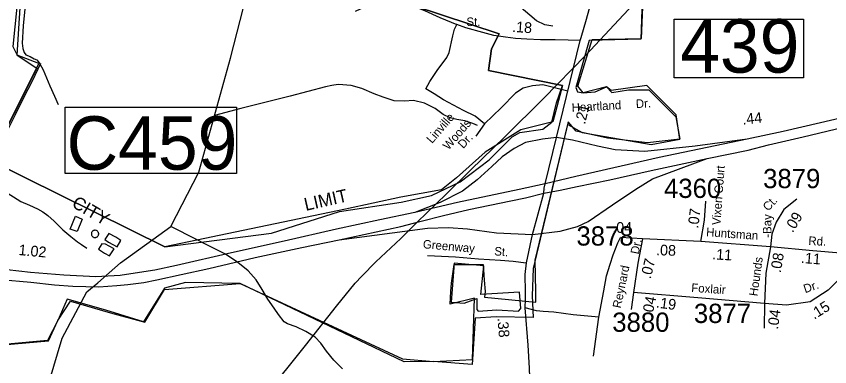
# Model space of a CAD drawing. Extents: x 1551653 to 1702041, y 811336 to 920032.
# Drawn here: x 1681648 to 1687893, y 850358 to 853047 of the extents above; entities that cross this region are included whole.
import ezdxf

# ---------------------------------------------------------------- set-up
doc = ezdxf.new("R2010")
doc.units = 0
for name, color, linetype in [('Old_Level_10', 7, 'Continuous'), ('Old_Level_11', 7, 'Continuous'), ('Old_Level_17', 7, 'Continuous'), ('Old_Level_19', 7, 'Continuous'), ('Old_Level_27', 7, 'Continuous'), ('Old_Level_29', 7, 'Continuous'), ('Old_Level_31', 7, 'Continuous'), ('Old_Level_32', 7, 'Continuous'), ('Old_Level_35', 7, 'Continuous'), ('Old_Level_47', 7, 'Continuous'), ('Old_Level_48', 7, 'Continuous'), ('Old_Level_49', 7, 'Continuous'), ('Old_Level_50', 7, 'Continuous'), ('Old_Level_56', 7, 'Continuous'), ('Old_Level_59', 7, 'Continuous'), ('Old_Level_62', 7, 'Continuous'), ('Old_Level_8', 7, 'Continuous')]:
    doc.layers.add(name, color=color, linetype=linetype)

msp = doc.modelspace()

# ---------------------------------------------------------------- linework, layer by layer
at = {"layer": 'Old_Level_27'}
for points in [[(1688722.996, 852428.652), (1688630.363, 852408.055), (1688569.894, 852397.756), (1688075.341, 852287.687), (1687534.984, 852164.102), (1687258.296, 852103.343)], [(1686952.046, 851955.867), (1687266.964, 852019.484), (1687421.767, 852061.114), (1687689.372, 852122.907), (1687998.147, 852194.998), (1688270.898, 852246.492), (1688611.065, 852321.802), (1688677.966, 852337.25), (1688748.727, 852352.699)], [(1687258.296, 852103.343), (1686582.927, 851963.274), (1685943.11, 851818.379), (1685709.565, 851761.442)], [(1685697.345, 851689.541), (1685823.521, 851713.32), (1685955.251, 851740.519), (1686203.499, 851792.496), (1686520.794, 851863.241), (1686952.046, 851955.867)], [(1685709.565, 851761.442), (1685509.404, 851719.093), (1685034.182, 851617.005), (1684706.708, 851542.74)], [(1684125.988, 851331.647), (1684600.18, 851432.888), (1684746.104, 851472.521), (1684926.787, 851517.604), (1685122.783, 851563.274), (1685444.967, 851630.437), (1685556.925, 851653.692), (1685697.345, 851689.541)], [(1684706.708, 851542.74), (1684438.393, 851484.887), (1684106.803, 851414.691), (1683705.466, 851320.649), (1683301.588, 851231.69), (1682877.389, 851135.108), (1682711.775, 851099.524), (1682528.887, 851071.565), (1682446.588, 851058.857), (1682258.619, 851048.69), (1682013.244, 851061.399), (1681758.726, 851081.733), (1681306.586, 851132.566)], [(1681527.576, 851028.357), (1681761.266, 851008.024), (1681942.121, 850987.691), (1682081.827, 850977.523), (1682282.496, 850972.441), (1682421.187, 850982.607), (1682503.486, 850990.233), (1682627.951, 851005.482), (1682727.016, 851025.816), (1682913.968, 851066.482), (1683126.32, 851112.232), (1683482.812, 851195.094), (1683839.285, 851272.273), (1684125.988, 851331.647)]]:
    msp.add_lwpolyline(points, dxfattribs=at)
at = {"layer": 'Old_Level_29'}
for p, q in [((1685796.195, 852116.379), (1685978.045, 852861.439)), ((1685709.565, 851761.442), (1685796.195, 852116.379)), ((1685612.159, 851372.729), (1685697.345, 851689.541))]:
    msp.add_line(p, q, dxfattribs=at)
for points in [[(1685978.045, 852861.439), (1685983.808, 852885.051), (1686024.468, 853025.632), (1686059, 853145.41), (1686081.997, 853242.366), (1686134.904, 853495.92), (1686187.398, 853710.85), (1686221.638, 853847.926)], [(1685697.345, 851689.541), (1685700.527, 851728.207), (1685709.565, 851761.442)], [(1685665.902, 849718.282), (1685646.928, 849801.001), (1685627.894, 849864.072), (1685611.001, 849952.813), (1685594.658, 850145.887), (1685588.353, 850347.731), (1685577.847, 850524.344), (1685554.777, 850809.688), (1685556.985, 850876.054), (1685556.985, 850933.849), (1685554.53, 851065.5), (1685565.251, 851154.869), (1685612.159, 851372.729)]]:
    msp.add_lwpolyline(points, dxfattribs=at)
at = {"layer": 'Old_Level_31'}
for p, q in [((1685700.527, 851728.207), (1685700.527, 851728.207)), ((1682273.201, 851001.073), (1682273.201, 851001.073))]:
    msp.add_line(p, q, dxfattribs=at)
for points in [[(1686699.408, 853024.457), (1687692.615, 853024.457), (1687692.615, 852575.083), (1686699.408, 852575.083), (1686699.408, 853024.457)], [(1682023.637, 852348.878), (1683339.354, 852348.878), (1683339.354, 851840.228), (1682023.637, 851840.228), (1682023.637, 852348.878)]]:
    msp.add_lwpolyline(points, dxfattribs=at)
at = {"layer": 'Old_Level_32'}
for p, q in [((1686456.338, 851339.244), (1686286.726, 851350.798)), ((1686904.591, 851319.005), (1686456.338, 851339.244)), ((1687437.103, 851278.527), (1686904.591, 851319.005)), ((1686385.561, 850927.713), (1686367.527, 850796.898)), ((1687393.288, 850843.383), (1687389.918, 850654.484))]:
    msp.add_line(p, q, dxfattribs=at)
for points in [[(1681723.537, 853208.094), (1681700.738, 852972.494), (1681694.039, 852840.496), (1681699.236, 852798.393), (1681708.638, 852770.195), (1681722.336, 852751.894), (1681756.037, 852737.196), (1681785.738, 852720.595), (1681805.538, 852712.196), (1681808.754, 852709.296), (1681829.668, 852681.022), (1681856.028, 852636.142), (1681868.465, 852604.566), (1681905.097, 852514.057), (1681942.875, 852432.713), (1681969.205, 852370.847)], [(1685978.045, 852861.439), (1685884.705, 852863.897), (1685785.102, 852866.726), (1685673.03, 852865.995), (1685567.03, 852870.096), (1685481.131, 852875.893), (1685403.231, 852885.496), (1685313.529, 852899.295), (1685229.931, 852922.996), (1685100.531, 852957.596), (1685030.072, 852983.727)], [(1687639.323, 851642.833), (1687541.583, 851565.249), (1687480.917, 851467.426), (1687447.214, 851376.35), (1687437.103, 851278.527)], [(1686904.591, 851319.005), (1686931.827, 851483.796), (1686942.726, 851627.697)], [(1686456.338, 851339.244), (1686419.264, 851153.718), (1686385.561, 850927.713)], [(1687437.103, 851278.527), (1687403.4, 851076.134), (1687393.288, 850843.383)], [(1688060.4, 851201.915), (1687976.141, 851228.901), (1687764.025, 851248.168), (1687437.103, 851278.527)], [(1688060.4, 851201.915), (1687989.836, 851055.895), (1687881.986, 850944.579), (1687743.803, 850856.876), (1687561.805, 850829.89), (1687393.288, 850843.383)], [(1687393.288, 850843.383), (1686880.999, 850887.235), (1686385.561, 850927.713)]]:
    msp.add_lwpolyline(points, dxfattribs=at)
at = {"layer": 'Old_Level_35'}
msp.add_line((1686078.229, 850440.501), (1686120.148, 850739.659), dxfattribs=at)
for points in [[(1684252.633, 853084.895), (1684377.833, 853144.393), (1684440.431, 853169.095), (1684504.63, 853177.795), (1684546.533, 853170.994), (1684586.333, 853162.093), (1684657.93, 853138.694), (1684783.032, 853090.095), (1684900.03, 853037.694), (1685030.072, 852983.727)], [(1685241.383, 852220.5), (1685170.759, 852280.443), (1685082.478, 852323.26), (1684927.989, 852404.612), (1684857.364, 852451.71), (1684791.154, 852490.245), (1684822.052, 852545.907), (1684879.434, 852631.541), (1684954.473, 852730.019), (1684972.128, 852768.554), (1684998.613, 852897.005), (1685011.854, 852948.384), (1685030.072, 852983.727)], [(1681835.036, 852685.595), (1681770.236, 852548.794), (1681703.638, 852422.095), (1681638.937, 852291.396), (1681586.637, 852182.397), (1681538.737, 852085.298), (1681488.537, 851982.296), (1681436.437, 851879.297), (1681425.637, 851837.496), (1681432.737, 851793.297), (1681441.639, 851776.42), (1681683.438, 851626.096), (1681748.937, 851598.796), (1681810.436, 851569.498), (1681851.935, 851546.696), (1681889.435, 851517.897), (1681938.536, 851474.899), (1682005.337, 851409.498), (1682066.338, 851358.199), (1682119.537, 851317.097), (1682149.136, 851296.497), (1682190.537, 851267.698)], [(1685881.414, 852473.118), (1685691.612, 852520.217), (1685611.312, 852513.125), (1685539.688, 852496.454), (1685481.39, 852458.111), (1685369.79, 852344.748), (1685241.383, 852220.5), (1685175.173, 852126.303)], [(1686120.148, 850739.659), (1686158.328, 850941.199), (1686178.629, 851054.798), (1686208.528, 851146.297), (1686229.929, 851215.896), (1686265.929, 851309.197), (1686286.726, 851350.798)], [(1684805.03, 851212.698), (1685018.93, 851202.399), (1685196.729, 851186.799), (1685366.63, 851175.299), (1685462.529, 851167.399), (1685563.605, 851154.363)], [(1686120.148, 850739.659), (1685924.304, 850756.245), (1685775.162, 850777.355), (1685692.566, 850782.256), (1685640.666, 850787.256), (1685554.777, 850809.688)]]:
    msp.add_lwpolyline(points, dxfattribs=at)
at = {"layer": 'Old_Level_47'}
for points in [[(1685796.195, 852116.379), (1685689.076, 852103.377), (1685556.305, 852078.775), (1685469.429, 852032.849), (1685378.944, 851969.468), (1685298.898, 851895.379), (1685186.832, 851791.255), (1685072.765, 851705.151), (1684903.171, 851617.924), (1684706.708, 851542.74)], [(1687258.296, 852103.343), (1686859.593, 852051.293), (1686472.51, 852009.908), (1686244.885, 852021.987), (1686110.379, 852051.32), (1685918.558, 852095.175), (1685796.195, 852116.379)], [(1685612.159, 851372.729), (1685824.031, 851398.419), (1685956.905, 851435.32), (1686039.678, 851473.281), (1686225.916, 851600.967), (1686403.533, 851721.751), (1686531.14, 851799.398), (1686952.046, 851955.867)], [(1684125.988, 851331.647), (1684805.968, 851420.889), (1684967.06, 851426.262), (1685112.044, 851415.516), (1685334.888, 851385.964), (1685612.159, 851372.729)]]:
    msp.add_lwpolyline(points, dxfattribs=at)
at = {"layer": 'Old_Level_48'}
for points in [[(1681464.464, 858270.049), (1681413.943, 858076.236), (1681287.642, 857865.57), (1681085.56, 857659.116), (1681662.336, 857583.276), (1681670.755, 857452.663), (1683182.162, 857237.783), (1683161.112, 856837.517), (1682451.477, 856922.488), (1682311.03, 855875.257), (1682240.298, 854959.24), (1682279.32, 854506.415), (1682354.743, 854292.553), (1682430.165, 854229.652), (1682552.838, 854076.185), (1682719.282, 853827.088), (1682641.114, 853745.122), (1683393.158, 853534.743), (1683429.335, 853599.912), (1683848.989, 853389.922), (1684102.229, 853317.511), (1684695.534, 853129.243), (1685353.956, 852912.011), (1685295.462, 852797.516)], [(1686069.8, 852867.562), (1686447.641, 852876.902), (1686461.634, 853180.437), (1686452.305, 853568.029), (1686461.634, 854114.394), (1686797.492, 854077.036), (1686806.821, 854698.116), (1687117.187, 854676.042), (1687096.669, 854321.832), (1687394.179, 854311.565), (1687419.827, 855071.321), (1686824.807, 855102.122), (1686858.134, 855557.356)], [(1685767.529, 852238.046), (1685521.439, 852175.6), (1685247.861, 852003.261), (1685027.423, 851807.208), (1684912.54, 851715.263), (1684599.146, 851659.601), (1684175.4, 851567.544), (1682788.032, 851278.267), (1681448.535, 851940.431), (1681822.254, 852684.548), (1681655.729, 852747.631), (1681766.238, 854495.947), (1680775.795, 854544.299)], [(1685635.983, 850936.608), (1685631.318, 851174.767), (1685883.372, 852215.588), (1685992.742, 852155.648), (1686521.363, 852064.436), (1686742.707, 852103.527), (1686713.527, 852290.844), (1686489.622, 852514.994), (1686214.405, 852477.635), (1686180.234, 852504.862), (1686000.555, 852460.559), (1685957.847, 852510.324), (1686069.8, 852867.562)], [(1685295.462, 852797.516), (1685272.138, 852631.738), (1685841.23, 852514.994), (1685767.529, 852238.046)], [(1684852.315, 850399.583), (1685150.188, 850412.761), (1685165.363, 850883.471), (1684980.203, 850839.472), (1684983.266, 850936.616), (1684990.463, 850998.609), (1685010.981, 851142.348), (1685232.429, 851143.629), (1685240.017, 851022.156), (1685248.823, 850936.616), (1685241.807, 850890.806), (1685635.779, 850853.103), (1685635.983, 850936.608)], [(1681896.628, 850557.057), (1681966.089, 850713.464), (1682064.49, 850861.181), (1682371.272, 850771.392), (1682634.641, 850698.982), (1682785.138, 850950.971), (1683366.865, 850997.313)], [(1683366.865, 850997.313), (1684614.416, 850418.262), (1684852.315, 850399.583)], [(1681458.404, 849811.336), (1681318.139, 850347.311), (1681547.664, 850525.97), (1681896.628, 850557.057)]]:
    msp.add_lwpolyline(points, dxfattribs=at)
at = {"layer": 'Old_Level_49'}
for points in [[(1685295.462, 852797.516), (1685353.956, 852912.011), (1684695.534, 853129.243), (1684102.229, 853317.511), (1683848.989, 853389.922), (1683402.481, 853606.3), (1683393.158, 853534.743), (1682805.919, 853745.251), (1682730.947, 853844.502), (1682557.288, 854105.904), (1682480.112, 854205.154), (1682367.803, 854339.218), (1682299.446, 854506.841), (1682308.364, 855272.283), (1682323.8, 855894.252), (1682480.135, 856935.372), (1683161.112, 856837.517), (1683199.691, 857239.295), (1681682.575, 857430.526), (1681672.445, 857621.254), (1681157.616, 857696.982), (1681304.132, 857839.477), (1681421.652, 858060.576), (1681486.009, 858263.095)], [(1686857.764, 855545.014), (1686824.807, 855102.122), (1687419.827, 855071.321), (1687394.179, 854311.565), (1687089.619, 854315.564), (1687110.348, 854668.027), (1686807.195, 854678.394), (1686789.198, 854046.87), (1686454.953, 854090.928), (1686452.305, 853568.029), (1686452.405, 853177.772), (1686442.185, 852870.244), (1686045.755, 852859.878)], [(1680729.83, 854567.437), (1681793.905, 854499.789), (1681622.433, 852815.692), (1681655.729, 852747.631), (1681807.294, 852648.829), (1681448.535, 851940.431), (1682788.032, 851278.267), (1683606.751, 851383.548), (1684129.77, 851550.411), (1684604.091, 851621.122), (1684836.602, 851672.53), (1685056.876, 851777.797), (1685279.597, 851946.711), (1685455.945, 852122.217), (1685514.99, 852155.736), (1685690.528, 852179.679), (1685760.743, 852233.948)], [(1686045.755, 852859.878), (1685944.704, 852500.298), (1685957.659, 852466.606), (1686000.555, 852460.559), (1686092.394, 852466.606), (1686180.234, 852504.862), (1686219.355, 852461.423), (1686348.908, 852482.156), (1686504.371, 852482.156), (1686711.655, 852274.825), (1686742.707, 852103.527), (1686494.007, 852075.268), (1686186.515, 852111.58), (1685945.547, 852166.005), (1685885.953, 852235.98), (1685617.147, 851111.908), (1685609.676, 850902.697)], [(1685760.743, 852233.948), (1685794.255, 852382.392), (1685841.23, 852514.994), (1685272.138, 852631.738), (1685295.462, 852797.516)], [(1685183.291, 850880.64), (1685184.867, 850797.101), (1685192.746, 850784.492), (1685336.149, 850793.949), (1685503.19, 850784.492), (1685520.525, 850804.982), (1685511.069, 850929.504), (1685214.808, 850912.165), (1685236.87, 851132.836), (1685009.947, 851153.326), (1684985.609, 850853.818), (1685085.588, 850845.964), (1685183.291, 850880.64)], [(1683366.865, 850997.313), (1682948.577, 851005.163), (1682786.391, 850960.008), (1682625.878, 850702.459), (1682334.948, 850791.096), (1682039.084, 850876.437), (1681966.089, 850713.464), (1681888.205, 850558.365)], [(1684852.315, 850399.583), (1684625.053, 850394.865), (1683366.865, 850997.313)], [(1685609.676, 850902.697), (1685615.077, 850735.628), (1685332.997, 850741.933), (1685172.26, 850730.9), (1685149.197, 850375.915), (1684852.315, 850399.583)], [(1681888.205, 850558.365), (1681580.099, 850530.943), (1681296.799, 850357.267), (1681401.242, 850115.688), (1681486.227, 849806.041)]]:
    msp.add_lwpolyline(points, dxfattribs=at)
at = {"layer": 'Old_Level_50'}
for p, q in [((1685711.68, 851720.688), (1685711.68, 851720.688)), ((1682272.384, 851009.41), (1682272.384, 851009.41))]:
    msp.add_line(p, q, dxfattribs=at)
at = {"layer": 'Old_Level_56'}
msp.add_lwpolyline([(1683558.034, 850135.8), (1683868.434, 850520.501), (1684105.733, 850821.898), (1684249.732, 850998.499), (1684300.231, 851051.897), (1684409.532, 851162.698), (1684599.532, 851342.697), (1684726.93, 851467.399), (1684947.431, 851681.096), (1685137.529, 851869.097), (1685398.431, 852122.197), (1685695.73, 852417.095), (1686021.428, 852747.695), (1686600.427, 853373.494), (1686880.226, 853708.592), (1687090.927, 853956.393), (1687526.826, 854481.69), (1687902.025, 854933.691)], dxfattribs=at)
at = {"layer": 'Old_Level_59'}
msp.add_lwpolyline([(1681642.696, 849867.887), (1681716.739, 849999.792), (1681798.304, 850108.119), (1681901.642, 850241.49), (1681999.458, 850578.205), (1682190.29, 850931.922), (1682273.201, 851001.073), (1682449.387, 851156.665), (1682833.639, 851434.845), (1683049.173, 851851.619), (1683292.16, 852726.473), (1683543.836, 853705.027), (1683645.246, 854252.36)], dxfattribs=at)
at = {"layer": 'Old_Level_62'}
for points in [[(1685766.601, 852972.12), (1685704.573, 852980.732), (1685640.802, 853012.413), (1685507.313, 853125.909), (1685455.64, 853186.04), (1685391.971, 853256.271), (1685316.204, 853321.016), (1685234.593, 853373.56), (1685084.7, 853439.741), (1684924.965, 853516.892), (1684827.257, 853549.239), (1684727.295, 853592.3), (1684651.63, 853648.843), (1684549.822, 853713.281), (1684454.165, 853777.565), (1684336.158, 853808.681), (1684200.311, 853827.085), (1684074.204, 853829.648), (1683904.216, 853818.318), (1683787.848, 853796.89), (1683701.727, 853769.875), (1683629.343, 853744.346), (1683573.364, 853714.254), (1683543.836, 853705.027)], [(1685190.097, 852208.352), (1685154.11, 852224.653), (1685092.185, 852245.62), (1685030.259, 852255.924), (1684980.226, 852267.612), (1684924.555, 852294.166), (1684864.577, 852340.457), (1684780.813, 852379.16), (1684698.69, 852399.665), (1684628.665, 852396.18), (1684548.797, 852398.589), (1684464.828, 852426.579), (1684394.905, 852450.98), (1684301.094, 852493.939), (1684219.176, 852516.084), (1684121.058, 852524.645), (1684087.122, 852517.16), (1684071.025, 852515.059), (1684022.838, 852505.37), (1683750.426, 852434.524), (1683371.695, 852340.56), (1683169.924, 852286.374)], [(1682115.765, 851395.181), (1682061.016, 851412.765), (1682103.667, 851512.83), (1682153.392, 851490.428), (1682115.765, 851395.181)], [(1682255.187, 851405.522), (1682251.906, 851405.573), (1682248.625, 851404.855), (1682245.344, 851404.087), (1682240.833, 851402.497), (1682236.424, 851400.191), (1682232.939, 851396.961), (1682230.58, 851394.603), (1682228.017, 851390.502), (1682226.787, 851387.272), (1682225.659, 851383.94), (1682224.941, 851380.711), (1682224.941, 851375.79), (1682225.454, 851371.689), (1682226.377, 851368.408), (1682227.812, 851365.075), (1682230.17, 851360.872), (1682233.246, 851357.591), (1682235.912, 851355.079), (1682240.013, 851352.516), (1682243.089, 851350.824), (1682247.702, 851349.901), (1682251.086, 851349.03), (1682255.904, 851349.696), (1682259.185, 851349.645), (1682262.261, 851351.183), (1682265.439, 851352.004), (1682269.54, 851355.233), (1682273.129, 851358.411), (1682275.384, 851360.821), (1682278.05, 851364.922), (1682279.28, 851368.151), (1682280.716, 851372.201), (1682280.921, 851375.482), (1682280.818, 851380.403), (1682280.203, 851383.684), (1682279.28, 851387.016), (1682277.947, 851390.348), (1682275.282, 851394.449), (1682272.001, 851397.833), (1682269.54, 851400.344), (1682265.439, 851402.907), (1682260.826, 851404.599), (1682255.187, 851405.522)], [(1682424.067, 851279.158), (1682450.313, 851327.038), (1682413.096, 851352.414), (1682358.45, 851381.377), (1682328.307, 851333.6), (1682356.297, 851313.351), (1682424.067, 851279.158)], [(1684153.661, 850341.097), (1684086.404, 850408.097), (1684029.81, 850477.456), (1683986.852, 850539.792), (1683941.535, 850585.057), (1683870.177, 850627.554), (1683796.973, 850665.13), (1683731.357, 850686.199), (1683705.315, 850702.296), (1683660.306, 850758.993), (1683627.293, 850808.154), (1683578.49, 850876.385), (1683535.532, 850951.127), (1683490.728, 851024.279), (1683427.982, 851092.818), (1683348.934, 851156.845), (1683254.098, 851221.898), (1683136.911, 851280.081), (1682986.3, 851358.668), (1682881.006, 851410.033), (1682833.639, 851434.845)], [(1682399.299, 851263.584), (1682361.774, 851282.398), (1682333.887, 851298.546), (1682305.898, 851300.75), (1682279.651, 851259.381), (1682325.583, 851228.982), (1682363.312, 851208.477), (1682399.299, 851263.584)]]:
    msp.add_lwpolyline(points, dxfattribs=at)

# ---------------------------------------------------------------- texts
at = {"layer": 'Old_Level_10'}
for s, rotation, p in [('Heartland', 3.0149444, (1685913.598, 852314.165)), ('Dr.', 3.0149444, (1686405.925, 852342.346)), ('Linville', 49.0110889, (1684839.896, 852066.393)), ('Woods', 49.0110889, (1684966.207, 852016.189)), ('Dr.', 47.317975, (1685079.5, 852027.095)), ('Greenway', 354.9855972, (1684767.54, 851267.59)), ('St.', 355.2905444, (1685315.863, 851213.483))]:
    msp.add_text(s, height=65.6167, rotation=rotation, dxfattribs=at).set_placement(p)
at = {"layer": 'Old_Level_11'}
for s, height, rotation, p in [('St.', 65.6167, 0.2558806, (1685104.097, 852971.642)), ('Vixen Court', 65.61666, 85.7662028, (1687053.38, 851442.374)), ('Ct.', 65.6167, 46.9858889, (1687419.831, 851547.401)), ('-Bay', 65.6167, 90, (1687445.262, 851347.939)), ('Huntsman', 65.6167, 355.9417444, (1686942.551, 851359.786)), ('Dr.', 65.6167, 78.3840139, (1686426.255, 851217.315)), ('Rd.', 65.6167, 356.7139472, (1687727.533, 851293.23)), ('Hounds', 65.6167, 82.1912111, (1687338.326, 850896.568)), ('Reynard', 65.6167, 78.3840139, (1686288.727, 850803.329)), ('Foxlair', 65.6167, 356.2245333, (1686828.533, 850932.709)), ('Dr.', 65.6167, 19.2809722, (1687704.598, 850922.133))]:
    msp.add_text(s, height=height, rotation=rotation, dxfattribs=at).set_placement(p)
at = {"layer": 'Old_Level_17'}
for s, rotation, p in [('.18', 356.1390139, (1685452.516, 852927.184)), ('.21', 76.2837722, (1686014.126, 852213.462)), ('.44', 5.9907806, (1687225.908, 852215.253)), ('.07', 82.9157806, (1686882.928, 851415.814)), ('.09', 58.1944667, (1687608.429, 851382.11)), ('.04', 0.0772111, (1686223.441, 851385.517)), ('1.02', 354.6526389, (1681663.212, 851215.671)), ('.08', 357.7607806, (1686558.532, 851214.768)), ('.11', 356.7139472, (1686989.107, 851182.169)), ('.08', 80.3800917, (1687516.349, 851075.137)), ('.11', 355.3421917, (1687669.588, 851154.735)), ('.07', 76.2348306, (1686518.163, 851027.805)), ('.04', 77.8836278, (1686529.975, 850740.358)), ('.19', 352.5447694, (1686556.935, 850812.697)), ('.15', 31.8917583, (1687773.226, 850718.177)), ('.04', 82.0510278, (1687494.964, 850641.223)), ('.38', 274.6222972, (1685341.582, 850731.769))]:
    msp.add_text(s, height=82.0208, rotation=rotation, dxfattribs=at).set_placement(p)
at = {"layer": 'Old_Level_19'}
for s, rotation, p in [('LIMIT', 12.7031806, (1683870.293, 851553.472)), ('CITY', 329.5948083, (1682067.561, 851589.269))]:
    msp.add_text(s, height=98.425, rotation=rotation, dxfattribs=at).set_placement(p)
at = {"layer": 'Old_Level_31'}
for s, p in [('439', (1686744.937, 852614.362)), ('C459', (1682034.392, 851869.54))]:
    msp.add_text(s, height=410.1042, dxfattribs=at).set_placement(p)
at = {"layer": 'Old_Level_8'}
for s, p in [('3879', (1687381.506, 851728.281)), ('4360', (1686620.451, 851653.177)), ('3878', (1685948.528, 851287.782)), ('3877', (1686849.903, 850693.986)), ('3880', (1686223.556, 850626.289))]:
    msp.add_text(s, height=147.6375, dxfattribs=at).set_placement(p)

doc.saveas('drawing.dxf')
